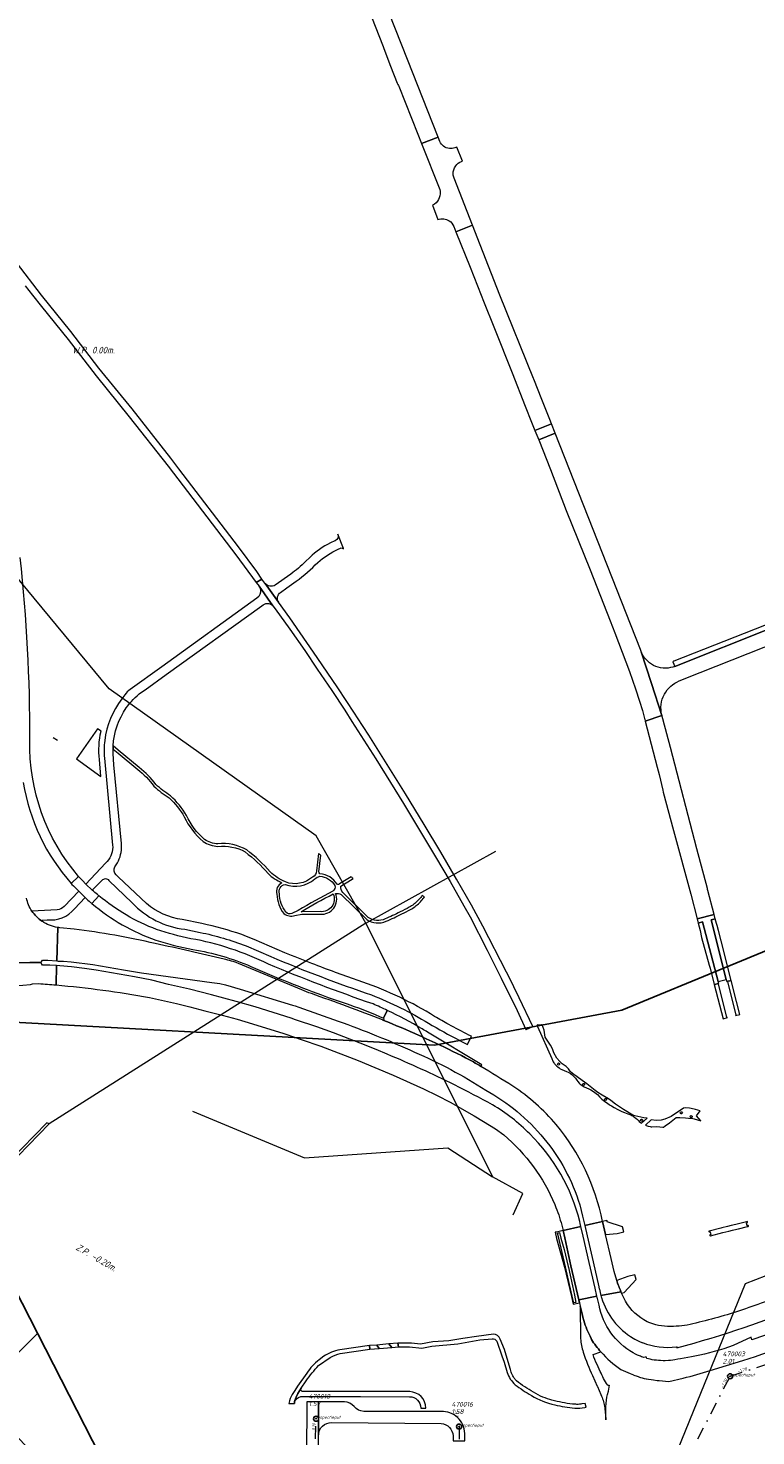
# Model space of a CAD drawing. Extents: x 148869 to 161638, y 453607 to 469810.
# Tile 558 of 656: x 154214 to 154502, y 464049 to 464605. Entities that reach past the tile are written whole.
import ezdxf
from ezdxf.lldxf.tags import DXFTag

# ---------------------------------------------------------------- set-up
doc = ezdxf.new("R2010")
doc.units = 0
doc.header["$PDMODE"] = 32
doc.header["$PDSIZE"] = 2
doc.linetypes.add('RI-VWA', pattern=[11, 5, -3, 0, -3])
doc.layers.get('0').update_dxf_attribs({"linetype": 'CONTINUOUS'})
doc.layers.get('DEFPOINTS').update_dxf_attribs({"linetype": 'CONTINUOUS'})
for name, color, linetype in [('2023', 90, 'CONTINUOUS'), ('2023 hatch', 90, 'CONTINUOUS'), ('2024', 160, 'CONTINUOUS')]:
    doc.layers.add(name, color=color, linetype=linetype)
for name, color, linetype, lineweight in [('B-OI-RI-DRUKLEIDING-G-niet meenemen', 190, 'RI-PERS', 18), ('B-OI-RI-PERSLEIDING-G-niet meenemen', 190, 'RI-PERS', 18), ('B-OI-RI-T35', 3, 'CONTINUOUS', 35), ('B-OI-RI-VWA-BOB-T18', 34, 'CONTINUOUS', 18), ('B-OI-RI-VWA_PUTDEKSELHOOGTE-T25', 34, 'CONTINUOUS', 25), ('B-OI-RI-VWA_PUTNUMMER-T25', 34, 'CONTINUOUS', 25), ('B-OI-RI-VWA_RIOOLPUT-S', 34, 'CONTINUOUS', 25), ('B-OI-RI-VWA_TRANSPORTLEIDING-G', 34, 'RI-VWA', 18), ('B-RO-VH-VERHARDING_ASFALT-GV', 251, 'CONTINUOUS', 18), ('B-RO-VH-VERHARDING_FUNDERING_ZAND-GV', 251, 'CONTINUOUS', 18), ('B-RO-VH-VERHARDING_GESLOTEN-GV', 251, 'CONTINUOUS', 18), ('B-RO-VH-VERHARDING_GRASBETONSTEEN-GV', 251, 'CONTINUOUS', 18), ('B-RO-VH-VERHARDING_OPEN-GV', 251, 'CONTINUOUS', 18), ('B-RO-VH-VERHARDING_SIERBESTRATING-GV', 251, 'CONTINUOUS', 18)]:
    doc.layers.add(name, color=color, linetype=linetype, lineweight=lineweight)
doc.styles.add('NLCS-ISO-M500-T18_CURSIEF', font='NLCS-ISO.ttf', dxfattribs={"oblique": 15, "height": 0.9})
doc.styles.add('NLCS-ISO-M750-T25_CURSIEF', font='NLCS-ISO.ttf', dxfattribs={"oblique": 15, "height": 1.875})
doc.styles.add('NLCS-ISO-M750-T35_CURSIEF', font='NLCS-ISO.ttf', dxfattribs={"oblique": 15, "height": 2.625})
tags = doc.linetypes.add('RI-PERS', pattern='A,7,-2,["P",Standard,S=1.8,R=0,X=-0.5,Y=-0.9],-2,7,-2,[102,NLCS.SHX,S=1,R=180,X=0,Y=0],-2', length=22).pattern_tags.tags
tags[6] = DXFTag(74, 10)

# ---------------------------------------------------------------- blocks, each defined once
blk = doc.blocks.new('ACMAP_ANN_TEMPLATE_vwa-nap-l')
at = {"color": 0, "linetype": 'ByBlock', "style": 'NLCS-ISO-M500-T18_CURSIEF', "oblique": 15}
blk.add_attdef('vwa-nap-l', (3.3, 0.2), '', height=1.2, dxfattribs=at)
blk = doc.blocks.new('ACMAP_ANN_TEMPLATE_vwa-nap-r')
at = {"color": 0, "linetype": 'ByBlock', "style": 'NLCS-ISO-M500-T18_CURSIEF', "oblique": 15}
blk.add_attdef('vwa-nap-r', (-5.6, 0.2), '', height=1.2, dxfattribs=at)
blk = doc.blocks.new('ACMAP_ANN_TEMPLATE_type knoop')
at = {"layer": 'DEFPOINTS', "style": 'NLCS-ISO-M500-T18_CURSIEF', "oblique": 15}
blk.add_attdef('type_knoop', (0, 0), '', height=1.2, dxfattribs=at)
blk = doc.blocks.new('ACMAP_ANN_TEMPLATE_vwa-puth')
at = {"color": 0, "linetype": 'ByBlock', "style": 'NLCS-ISO-M750-T25_CURSIEF', "oblique": 15}
blk.add_attdef('vwa-puth', (-3, 5), '', height=1.88, dxfattribs=at)
blk = doc.blocks.new('ACMAP_ANN_TEMPLATE_vwa-putnr')
at = {"color": 0, "linetype": 'ByBlock', "style": 'NLCS-ISO-M750-T25_CURSIEF', "oblique": 15}
blk.add_attdef('vaw-putnr', (-3, 7.9), '', height=1.88, dxfattribs=at)

msp = doc.modelspace()

# ---------------------------------------------------------------- hatches: boundary and pattern name
at = {"layer": '2023 hatch'}
h = msp.add_hatch(dxfattribs=at)
h.set_pattern_fill('L45L135', color=256, scale=49.98)
h.set_pattern_definition([(45, (0, 0), (-35.341197, 35.341197), []), (135, (0, 0), (-35.341197, -35.341197), [])])
h.paths.add_polyline_path([(155033.65, 463387.49), (154736.21, 463174.82), (154703.82, 463157.03), (154669.13, 463116.73), (154497.36, 463128.81), (154485.96, 463103.35), (154403, 462810.28), (154029.41, 462913.19), (153921.91, 462926.36), (153533.06, 462959.92), (153521.58, 463046.87), (153065.73, 463131.59), (152840.09, 463157.69), (152602.55, 463321.62), (152457.44, 463373.38), (152283.77, 463566.95), (152230.15, 463641.33), (152156.25, 463699.58), (152012.16, 463887.19), (152009.38, 463939.89), (151991.35, 464191.03), (152103.19, 464343.83), (152153.39, 464455.21), (152151.03, 464561.94), (152249.45, 464811.76), (152130.92, 465032.5), (152332.42, 465169.93), (152738.18, 465252.75), (152947.54, 465152.17), (153150.32, 465023.39), (153302.02, 464886.05), (153728.6, 464650.43), (153874.6, 464567.83), (153954.88, 464501.43), (153988.94, 464472.57), (154027.82, 464422.75), (154193.47, 464138.07), (154280.01, 463968.67), (154339.28, 463993.19), (154494.94, 463873.13), (154622.49, 463821.49), (154755.92, 463721.99), (154868.72, 463597.28)])

# ---------------------------------------------------------------- linework, layer by layer
at = {"layer": '2023', "flags": 128}
msp.add_lwpolyline([(153302.02, 464886.05), (153728.6, 464650.43), (153874.6, 464567.83), (153954.88, 464501.43), (153988.94, 464472.57), (154027.82, 464422.75), (154193.47, 464138.07), (154280.01, 463968.67), (154339.28, 463993.19), (154494.94, 463873.13), (154622.49, 463821.49), (154755.92, 463721.99), (154868.72, 463597.28), (155033.65, 463387.49), (154736.21, 463174.82), (154703.82, 463157.03), (154669.13, 463116.73), (154497.36, 463128.81), (154485.96, 463103.35), (154403, 462810.28), (154029.41, 462913.19), (153921.91, 462926.36), (153533.06, 462959.92)], dxfattribs=at)
at = {"layer": '2024', "color": 251, "flags": 128}
msp.add_lwpolyline([(154880.09, 463583.71), (154802.93, 463607.77), (154783.42, 463618.82), (154703.5, 463642.43), (154548.43, 463659.29), (154421.26, 463667.51), (154303, 463715.64), (154234.64, 463746.72), (154185.43, 463847.93), (154172.54, 464214.74), (154374.96, 464203.67), (154448.97, 464217.42), (154534.52, 464252.78), (154794.92, 464365.88), (155095.72, 464481.69), (155225.77, 464522.99), (155743.43, 464406.43), (155261.03, 464027.91), (155117.92, 463879.58), (155092.5, 463701.09), (154997.18, 463606.5)], close=True, dxfattribs=at)
at = {"layer": 'B-OI-RI-DRUKLEIDING-G-niet meenemen'}
for p, q in [((154246.42, 464344.38), (154175.21, 464430.5)), ((154328.2, 464286.31), (154246.42, 464344.38)), ((154347.88, 464251.81), (154328.2, 464286.31)), ((154347.88, 464251.81), (154397.95, 464151.59)), ((154279.34, 464177.5), (154323.65, 464159.09)), ((154323.65, 464159.09), (154380.22, 464163.01)), ((154380.22, 464163.01), (154397.95, 464151.59)), ((154409.83, 464145.06), (154397.95, 464151.59)), ((154406.13, 464136.63), (154409.83, 464145.06))]:
    msp.add_line(p, q, dxfattribs=at)
at = {"layer": 'B-OI-RI-PERSLEIDING-G-niet meenemen'}
for p, q in [((154226.06, 464323.96), (154224.35, 464324.99)), ((154347.88, 464251.81), (154399.18, 464280.27)), ((154347.88, 464251.81), (154222.75, 464172.56)), ((154497.9, 464109.4), (154818.2, 464236.1)), ((154221.86, 464172.95), (154178.93, 464129.03)), ((154222.75, 464172.56), (154179.63, 464128.16)), ((154222.75, 464172.56), (154221.86, 464172.95)), ((154459.7, 464015.9), (154497.9, 464109.4))]:
    msp.add_line(p, q, dxfattribs=at)
at = {"layer": 'B-OI-RI-VWA_RIOOLPUT-S'}
for p in [(154491.78, 464072.81), (154328.21, 464056), (154384.7, 464052.91)]:
    msp.add_point(p, dxfattribs=at)
at = {"layer": 'B-OI-RI-VWA_TRANSPORTLEIDING-G', "color": 251}
for p, q in [((154491.78, 464072.81), (154562.94, 464096.03)), ((154458.64, 464008.59), (154491.78, 464072.81)), ((154326.52, 463992.64), (154328.21, 464056)), ((154384.7, 464052.91), (154384.5, 464018.86))]:
    msp.add_line(p, q, dxfattribs=at)
at = {"layer": 'B-RO-VH-VERHARDING_ASFALT-GV', "flags": 128}
for points in [[(154320.97, 464722.01), (154307.75, 464716.74), (154315.69, 464696.8), (154316.58, 464694.56), (154319.31, 464687.66), (154319.49, 464687.2), (154323.56, 464676.9), (154323.93, 464675.97), (154327.98, 464665.72), (154328.18, 464665.22), (154332.9, 464653.29), (154332.99, 464653.01), (154337.97, 464640.2), (154348.7, 464613.59), (154354.73, 464598.15), (154354.95, 464597.46), (154354.97, 464597.38), (154357.64, 464590.45), (154360.19, 464583.72), (154360.23, 464583.67)], [(154360.84, 464582.57), (154368.42, 464563.63), (154369.91, 464559.83), (154376.43, 464562.32), (154364.32, 464593.02), (154344.52, 464643.17), (154342.55, 464648.16), (154328.9, 464682.67), (154326.92, 464687.7), (154326.18, 464689.56), (154317.02, 464712.75)], [(154377.06, 464560.73), (154376.43, 464562.32), (154369.91, 464559.83), (154377.06, 464541.71), (154377.09, 464541.62)], [(154385.6, 464552.78), (154386.03, 464552.95), (154383.77, 464558.46), (154383.02, 464558.16)], [(154383.43, 464525.04), (154390.05, 464527.57), (154382.73, 464546.15)], [(154374.26, 464535.47), (154376.29, 464529.84)], [(154382.58, 464527.14), (154383.43, 464525.04)], [(154213.32, 464503.66), (154216.2, 464500), (154219.78, 464495.45), (154230.24, 464482.44), (154241.37, 464468.05), (154254.43, 464451.85), (154269.76, 464432.4), (154271.86, 464429.65), (154296.46, 464397.4), (154304.57, 464386.42), (154306.76, 464387.77), (154304.78, 464390.76), (154297.54, 464400.53), (154274.04, 464431.33), (154270.84, 464435.52), (154255.52, 464454.98), (154242.45, 464471.17), (154231.32, 464485.56), (154219.74, 464500), (154219.7, 464500), (154199.81, 464525.81)], [(154456.36, 464359.94), (154422.69, 464445.41), (154416.16, 464442.74), (154420.84, 464431.02), (154427.05, 464414.93), (154436.42, 464391.46), (154444.36, 464371.25), (154446.21, 464366.54), (154452.06, 464351.21), (154454.39, 464344.38), (154456.02, 464339.59), (154457.09, 464335.82), (154457.96, 464332.7), (154458.03, 464332.44), (154458.25, 464331.63), (154464.8, 464333.91)], [(154339.02, 464399.71), (154339.06, 464399.81), (154336.82, 464405.5)], [(154335.74, 464402.93), (154335.68, 464402.91), (154333.89, 464402.05)], [(154336.89, 464399.65), (154337.85, 464400.05)], [(154471.67, 464347.53), (154472.05, 464347.66), (154473.56, 464348.31), (154511.47, 464363.33), (154511.48, 464363.34), (154515.65, 464364.97), (154561.93, 464383.29), (154561.95, 464383.29), (154563.67, 464383.97), (154580.42, 464390.54), (154583.08, 464391.59), (154594.33, 464396.06), (154592.24, 464401.73), (154564.3, 464390.69), (154561.39, 464389.54), (154559.73, 464388.88), (154512.91, 464370.39), (154512.89, 464370.34), (154508.34, 464368.5), (154508.3, 464368.52), (154469.86, 464353.28), (154469.17, 464353.03)], [(154325.79, 464396.32), (154324.05, 464394.67)], [(154307.91, 464386.2), (154306.76, 464387.77), (154304.57, 464386.42)], [(154318.21, 464389.78), (154312.11, 464385.41)], [(154304.57, 464386.42), (154305.69, 464384.94), (154311.16, 464377.21), (154312.12, 464375.96), (154317.88, 464367.94), (154323.73, 464359.57), (154328.65, 464352.21), (154334.41, 464343.79), (154339.57, 464335.93), (154342.4, 464331.49), (154351.76, 464316.8), (154357.55, 464307.44), (154362.81, 464299.08), (154375.43, 464278.08), (154381.18, 464268.32), (154386.62, 464258.71), (154389.02, 464254.3), (154395.85, 464241.21), (154400.82, 464231.2), (154401.39, 464230.06), (154407.59, 464217.38), (154411.13, 464209.82), (154411.15, 464209.78), (154413.77, 464211.03), (154408.39, 464222.36), (154404.17, 464230.98), (154403.39, 464232.52), (154394.08, 464250.62), (154389.57, 464258.98), (154383.68, 464269.24), (154377.5, 464279.85), (154370.87, 464290.87), (154363.55, 464302.91), (154349, 464326.14), (154344.62, 464332.93), (154343.45, 464334.75), (154336.76, 464344.82), (154328.7, 464356.79), (154317.83, 464372.52), (154313.42, 464378.64), (154313.41, 464378.65), (154308.04, 464386.03)], [(154305.69, 464384.94), (154305.77, 464384.81)], [(154311.16, 464377.21), (154305.69, 464384.94)], [(154308.04, 464386.03), (154313.41, 464378.65)], [(154314.19, 464382.53), (154316.69, 464384.3), (154320.39, 464386.93)], [(154304.79, 464380.18), (154267.3, 464353.17), (154254.78, 464344.16)], [(154259.19, 464343.06), (154260.65, 464344.06), (154269.04, 464350.08), (154306.81, 464377.23)], [(154464.8, 464333.91), (154460.71, 464346.53), (154456.64, 464359.09), (154456.64, 464359.1)], [(154456.64, 464359.09), (154460.71, 464346.53), (154464.8, 464333.91)], [(154252.65, 464342.08), (154251.43, 464340.45)], [(154482.8, 464265.48), (154478.65, 464281.21), (154478.66, 464281.22), (154468.16, 464321.28), (154465.29, 464332.09), (154465.29, 464332.09), (154465.28, 464332.1), (154464.8, 464333.91), (154458.25, 464331.63), (154462.98, 464313.45)], [(154244.58, 464317.04), (154247.83, 464282.58), (154247.88, 464281.85)], [(154251.42, 464281.56), (154251.31, 464283.32), (154248.36, 464314.36), (154248.04, 464318.91)], [(154462.98, 464313.45), (154463.72, 464310.62), (154465.16, 464304.33), (154465.36, 464303.56), (154469.43, 464288.48), (154476.23, 464263.29), (154478.71, 464253.51), (154485.49, 464255.23), (154483.01, 464264.74)], [(154245.1, 464275.48), (154237.22, 464267.29), (154239.8, 464264.87), (154243.71, 464268.82)], [(154248.77, 464274.11), (154249.26, 464274.83)], [(154261.22, 464259.56), (154250.14, 464270.02), (154249.27, 464270.86)], [(154231.53, 464267.44), (154234.43, 464270.26)], [(154239.8, 464264.87), (154237.22, 464267.29), (154235.9, 464268.7), (154235.31, 464269.32), (154234.73, 464269.91), (154234.43, 464270.26), (154231.53, 464267.44), (154231.77, 464267.16), (154232.34, 464266.59)], [(154232.34, 464266.59), (154233.02, 464265.9), (154234.49, 464264.46), (154236.95, 464261.95)], [(154246.35, 464268.74), (154255.61, 464259.9)], [(154232.79, 464257.49), (154236.95, 464261.95), (154234.49, 464264.46), (154228.7, 464258.46)], [(154239.61, 464259.61), (154242.36, 464262.66), (154241.83, 464263.11)], [(154242.36, 464262.66), (154239.61, 464259.61)], [(154225.9, 464257.15), (154215.94, 464256.6)], [(154203.99, 464236.2), (154215.1, 464236.25), (154219.65, 464236.27), (154219.66, 464236.35), (154219.68, 464236.43), (154219.7, 464236.5), (154219.73, 464236.58), (154219.76, 464236.65), (154219.8, 464236.72), (154219.85, 464236.79), (154220.14, 464237.15), (154220.61, 464237.16), (154222.27, 464237.15), (154225.77, 464236.91), (154226.15, 464250.15)], [(154220.24, 464253.07), (154222.03, 464253.18)], [(154226.15, 464250.15), (154225.77, 464236.91), (154226.3, 464236.87), (154228.5, 464236.78), (154231.43, 464236.51), (154240.02, 464235.43), (154252.1, 464233.37), (154259.22, 464232.21), (154287.09, 464228.43), (154290.19, 464227.97), (154292.4, 464227.45), (154298.22, 464225.76), (154318.94, 464219.46), (154319.9, 464219.14), (154321.41, 464218.64), (154336.96, 464213.15)], [(154232.6, 464249.44), (154227.05, 464250.04)], [(154285.22, 464251.23), (154283.05, 464251.68), (154275.37, 464253.27)], [(154276.35, 464249.39), (154282.41, 464248.17)], [(154300.54, 464242.82), (154310.31, 464238.62)], [(154315.93, 464240.15), (154303.76, 464245.37), (154300.74, 464246.59)], [(154220.15, 464235.29), (154219.86, 464235.62), (154219.81, 464235.7), (154219.76, 464235.77), (154219.73, 464235.85), (154219.7, 464235.93), (154219.67, 464236.01), (154219.66, 464236.09), (154219.65, 464236.18), (154219.65, 464236.27), (154215.1, 464236.25), (154203.99, 464236.2)], [(154225.5, 464227.41), (154225.72, 464235.07), (154223.05, 464235.22), (154220.61, 464235.27), (154220.15, 464235.29)], [(154356.33, 464200.05), (154351.96, 464201.9), (154345.61, 464204.39), (154335.12, 464208.43), (154328.57, 464210.8), (154320.09, 464213.69), (154318.33, 464214.26), (154311.27, 464216.53), (154304.14, 464218.75), (154296.59, 464220.92), (154286.88, 464223.51), (154278.25, 464225.72), (154269.91, 464227.65), (154263.32, 464229.25), (154256.47, 464230.59), (154247.4, 464232.26), (154241.29, 464233.26), (154236.69, 464233.95), (154231.6, 464234.56), (154226.99, 464234.99), (154225.72, 464235.07), (154225.5, 464227.41)], [(154322.55, 464225.44), (154297.61, 464235.86)], [(154346.71, 464228.57), (154340.81, 464230.61), (154335.91, 464232.38)], [(154206.3, 464226.79), (154215.4, 464227.64)], [(154216.15, 464227.8), (154218.64, 464227.95)], [(154262.36, 464222.48), (154273.14, 464220.04), (154278.34, 464218.81), (154284.32, 464217.24), (154291.14, 464215.52), (154297.05, 464213.88), (154303.14, 464212.09), (154315.45, 464208.2), (154316.28, 464207.92), (154322.29, 464205.91), (154330.1, 464203.19), (154344.87, 464197.56), (154351.39, 464194.86), (154358.73, 464191.71), (154370.64, 464186.39), (154376.07, 464183.78), (154381.19, 464181.14), (154390.7, 464175.65), (154394.37, 464173.47), (154399.05, 464170.51), (154402.35, 464168.14)], [(154356.31, 464217.38), (154354.82, 464214.23)], [(154354.82, 464214.23), (154356.31, 464217.38)], [(154354.64, 464213.54), (154354.58, 464213.55), (154354.51, 464213.57)], [(154368.99, 464207.4), (154368.97, 464207.41)], [(154368.97, 464207.41), (154368.99, 464207.4)], [(154393.35, 464195.25), (154393.64, 464195.91), (154372.23, 464208.79)], [(154388.03, 464203.91), (154389.57, 464207.14), (154388.61, 464207.61)], [(154422.49, 464140.7), (154422.95, 464139.54)], [(154432.34, 464140.52), (154433.46, 464136.08), (154434.06, 464133.48), (154434.31, 464132.38), (154437.84, 464133.17), (154441.36, 464133.97)], [(154425.51, 464131.45), (154425.75, 464130.43), (154432.83, 464132.04), (154432.57, 464133.17), (154432.38, 464133.95)], [(154446.95, 464110.66), (154445.95, 464114.13), (154444.75, 464119.34), (154442.55, 464128.86), (154441.36, 464133.97), (154437.84, 464133.17), (154434.31, 464132.38)], [(154434.31, 464132.38), (154435.26, 464128.24), (154437.61, 464118.01), (154439.88, 464108.17), (154440.1, 464107.2), (154440.11, 464107.15)], [(154470.75, 464084.03), (154474.09, 464084.9), (154477.5, 464085.87), (154480.89, 464086.87), (154484.28, 464087.9), (154487.67, 464088.95), (154491.04, 464090.02), (154494.41, 464091.12), (154496.93, 464091.96), (154500.29, 464093.1), (154503.63, 464094.27), (154506.97, 464095.46), (154510.29, 464096.68), (154513.61, 464097.92), (154516.92, 464099.18), (154520.23, 464100.46), (154523.51, 464101.77), (154523.86, 464100.95), (154538.44, 464108.07), (154550.55, 464113.62), (154554.83, 464115.58)], [(154572.86, 464118.47), (154560.75, 464112.23), (154560.71, 464112.22), (154560.71, 464112.22), (154556.74, 464110.27), (154551.96, 464107.99), (154547.15, 464105.76), (154542.31, 464103.58), (154537.46, 464101.45), (154532.57, 464099.38), (154527.67, 464097.36), (154523.56, 464095.72), (154518.62, 464093.8), (154515.31, 464092.56), (154511.99, 464091.33), (154508.67, 464090.13), (154505.34, 464088.96), (154500.32, 464087.24), (154500.02, 464088.19), (154493.01, 464084.91)], [(154448.65, 464106.21), (154448.9, 464105.66), (154449.95, 464105.92), (154454.65, 464111.04), (154454.17, 464112.93), (154451.42, 464112.23), (154446.95, 464110.66)], [(154440.01, 464100.86), (154439.34, 464103.54), (154439.3, 464103.74), (154439.15, 464104.39), (154432.04, 464103.03), (154432.32, 464101.82), (154432.56, 464100.48), (154433.31, 464097.51), (154433.61, 464096.15), (154433.96, 464094.8), (154434.23, 464093.92), (154434.52, 464093.04), (154434.84, 464092.17), (154435.18, 464091.31), (154435.64, 464090.24), (154436.04, 464089.41), (154436.46, 464088.58), (154436.9, 464087.77), (154436.99, 464087.32)], [(154440.72, 464104.69), (154448.65, 464106.21)], [(154448.9, 464105.66), (154448.65, 464106.21), (154440.72, 464104.69), (154440.88, 464104.15), (154440.96, 464103.91)], [(154436.99, 464087.32), (154436.9, 464087.77), (154436.46, 464088.58), (154436.04, 464089.41), (154435.64, 464090.24), (154435.18, 464091.31), (154434.84, 464092.17), (154434.52, 464093.04), (154434.23, 464093.92), (154433.96, 464094.8), (154433.61, 464096.15), (154433.31, 464097.51), (154432.56, 464100.48), (154432.67, 464087.67)], [(154398.29, 464089.48), (154391.64, 464088.48), (154386.22, 464087.67), (154380.69, 464086.76), (154374.38, 464086.43), (154369.42, 464085.46), (154365.9, 464085.89), (154360.55, 464085.92), (154360.73, 464084.44)], [(154360.73, 464084.44), (154365.12, 464084.45), (154369.99, 464083.95), (154373.92, 464084.69), (154384.26, 464085.63), (154392.93, 464087.23), (154397.71, 464087.56)], [(154404.82, 464075.91), (154402.65, 464083.4), (154400.91, 464087.5)], [(154453.46, 464087.81), (154453.48, 464087.79), (154454.15, 464087.46), (154454.88, 464087.09), (154456.02, 464086.55), (154456.94, 464086.16), (154457.19, 464086.05), (154457.19, 464086.08)], [(154337.78, 464081.74), (154349.46, 464083.46), (154349.37, 464084.9), (154337.6, 464083.23)], [(154399.56, 464086.7), (154401.62, 464080.82), (154402.46, 464078.41), (154403.64, 464074.35)], [(154437.61, 464081.44), (154440.72, 464082.46)], [(154457.32, 464080.29), (154456.76, 464080.54), (154456.3, 464080.71), (154455.17, 464081.19), (154454.42, 464081.54), (154453.43, 464082.05)], [(154329.23, 464077), (154333.84, 464080.22)], [(154331.24, 464080.73), (154329.41, 464079.32)], [(154440.46, 464074.66), (154439.21, 464077.39)], [(154477.86, 464080.7), (154476.56, 464080.44), (154472.15, 464079.73), (154471.13, 464079.5), (154469.9, 464079.28), (154469.07, 464079.16), (154468.24, 464079.07), (154467.41, 464079.01), (154466.16, 464078.95), (154465.32, 464078.95), (154464.28, 464078.98), (154463.45, 464079.03), (154462.62, 464079.11), (154461.79, 464079.21), (154460.96, 464079.34), (154460.14, 464079.5), (154458.92, 464079.77), (154458.67, 464080.41), (154458.6, 464080.38), (154458.15, 464080.34)], [(154483.87, 464075.04), (154496.76, 464079.07)], [(154324.56, 464074.08), (154320.92, 464068.86), (154319.88, 464067.23), (154319.34, 464066.39)], [(154320.29, 464064.52), (154321.04, 464065.97), (154322.3, 464068.11), (154324.29, 464071.06)], [(154437.43, 464073.05), (154439.29, 464068.92), (154439.37, 464068.72), (154440.76, 464065.55)], [(154448.58, 464075.48), (154449.53, 464075.09), (154450.42, 464074.66), (154452.23, 464073.86), (154453.62, 464073.32), (154453.77, 464073.27), (154455.02, 464072.84), (154455.6, 464072.66), (154455.59, 464072.62)], [(154458.58, 464071.77), (154458.72, 464071.85), (154459.58, 464071.68), (154460.55, 464071.51), (154461.53, 464071.36), (154463.01, 464071.19), (154463.74, 464071.12), (154467.52, 464070.73), (154473.26, 464072.08)], [(154322.3, 464068.11), (154321.04, 464065.97), (154320.29, 464064.52)], [(154365.19, 464066.72), (154345.74, 464066.74), (154345.13, 464066.74), (154344.02, 464066.74), (154322.78, 464066.76)], [(154322.8, 464064.77), (154345.13, 464064.75), (154345.72, 464064.75), (154365.08, 464064.74)], [(154442.67, 464055.56), (154442.7, 464060.77), (154442.9, 464063.41), (154443.11, 464064.51), (154443.35, 464065.59), (154443.68, 464066.88), (154444.17, 464069.28)], [(154317.43, 464062.07), (154319.63, 464062.03)], [(154339.43, 464062.7), (154329.21, 464062.73), (154329.17, 464049.6)], [(154369.6, 464060.24), (154371.6, 464060.26)], [(154434.34, 464060.49), (154434.84, 464060.61), (154434.46, 464062.04), (154433.23, 464061.85)], [(154334.43, 464054.48), (154377.66, 464054.18)], [(154378.51, 464058.86), (154369.42, 464058.88), (154347.04, 464058.94)], [(154382.31, 464049.26), (154382.3, 464047.34), (154387, 464047.32), (154386.96, 464049.36)]]:
    msp.add_lwpolyline(points, dxfattribs=at)
at = {"layer": 'B-RO-VH-VERHARDING_ASFALT-GV'}
for points in [[(154360.23, 464583.67, -0.04568), (154360.84, 464582.57)], [(154380.87, 464557.92, -0.265192), (154377.06, 464560.73)], [(154383.02, 464558.16, -0.114701), (154380.87, 464557.92)], [(154382.38, 464547.74, -0.174076), (154383.36, 464551.05)], [(154383.36, 464551.05, -0.140634), (154385.6, 464552.78)], [(154382.73, 464546.15, -0.08066), (154382.38, 464547.74)], [(154377.21, 464540.87, -0.307878), (154374.26, 464535.47)], [(154377.09, 464541.62, -0.056448), (154377.21, 464540.87)], [(154376.29, 464529.84, -0.250693), (154380.83, 464529.3)], [(154380.83, 464529.3, -0.150914), (154382.58, 464527.14)], [(154336.82, 464405.5, -0.400237), (154335.74, 464402.93)], [(154333.89, 464402.05, 0.084413), (154325.79, 464396.32)], [(154328.92, 464394.36, -0.064425), (154336.89, 464399.65)], [(154337.85, 464400.05, -0.243494), (154339.02, 464399.71)], [(154215.16, 464324.14, 0.027818), (154211.38, 464396.26)], [(154324.05, 464394.67, -0.044962), (154318.21, 464389.78)], [(154320.39, 464386.93, 0.037602), (154328.92, 464394.36)], [(154306.25, 464383.64, -0.307273), (154304.79, 464380.18)], [(154305.77, 464384.81, -0.096111), (154306.25, 464383.64)], [(154308.04, 464386.03, -0.019698), (154307.91, 464386.2)], [(154312.11, 464385.41, -0.369689), (154308.04, 464386.03)], [(154313.41, 464378.65, -0.396166), (154314.19, 464382.53)], [(154306.81, 464377.23, -0.418946), (154311.16, 464377.21)], [(154456.64, 464359.1, -0.02354), (154456.36, 464359.94)], [(154461.48, 464353.68, -0.185168), (154456.64, 464359.09)], [(154469.17, 464353.03, -0.198128), (154461.48, 464353.68)], [(154254.78, 464344.16, 0.062424), (154252.65, 464342.08)], [(154253.24, 464336.85, -0.075395), (154259.19, 464343.06)], [(154465.83, 464342.28, -0.173982), (154471.67, 464347.53)], [(154251.43, 464340.45, 0.135017), (154244.71, 464324)], [(154464.8, 464333.91, -0.188034), (154465.83, 464342.28)], [(154248.04, 464321.89, -0.140716), (154253.24, 464336.85)], [(154234.43, 464270.26, -0.185908), (154215.16, 464324.14)], [(154244.71, 464324, 0.054127), (154244.58, 464317.04)], [(154248, 464320.63, -0.011081), (154248.04, 464321.89)], [(154248.04, 464318.91, -0.01511), (154248, 464320.63)], [(154212.52, 464307.4, 0.140626), (154231.53, 464267.44)], [(154247.88, 464281.85, -0.202546), (154245.1, 464275.48)], [(154249.26, 464274.83, 0.12982), (154251.42, 464281.56)], [(154249.27, 464270.86, -0.345269), (154248.77, 464274.11)], [(154243.71, 464268.82, -0.484461), (154246.35, 464268.74)], [(154483.01, 464264.74, -0.048921), (154482.8, 464265.48)], [(154215.94, 464256.6, -0.085754), (154213.84, 464261.7)], [(154236.95, 464261.95, 0.008991), (154239.13, 464260.02)], [(154239.13, 464260.02, 0.003253), (154239.61, 464259.61)], [(154239.61, 464259.61, 0.09027), (154264.98, 464245.11)], [(154241.83, 464263.11, -0.008704), (154239.8, 464264.87)], [(154265.24, 464249.31, -0.081502), (154242.36, 464262.66)], [(154255.61, 464259.9, 0.177851), (154276.35, 464249.39)], [(154275.37, 464253.27, -0.144115), (154261.22, 464259.56)], [(154215.94, 464256.6, 0.090007), (154219.99, 464252.59)], [(154219.99, 464252.59, -0.090007), (154215.94, 464256.6)], [(154222.03, 464253.18, 0.254644), (154232.79, 464257.49)], [(154228.7, 464258.46, -0.19007), (154225.9, 464257.15)], [(154219.99, 464252.59, -0.645678), (154220.24, 464253.07)], [(154226.15, 464250.15, -0.110936), (154219.99, 464252.59)], [(154227.05, 464250.04, -0.014649), (154226.15, 464250.15)], [(154264.62, 464243.76, 0.027351), (154232.6, 464249.44)], [(154278.79, 464245.7, -0.032618), (154265.24, 464249.31)], [(154300.74, 464246.59, 0.033253), (154285.22, 464251.23)], [(154291.9, 464237.61, 0.007435), (154264.62, 464243.76)], [(154264.98, 464245.11, 0.035086), (154279.56, 464241.43)], [(154309.38, 464235.61, 0.071344), (154278.79, 464245.7)], [(154282.41, 464248.17, -0.044431), (154300.54, 464242.82)], [(154279.56, 464241.43, -0.060033), (154302.45, 464234.76)], [(154297.61, 464235.86, 0.044324), (154291.9, 464237.61)], [(154310.31, 464238.62, 0.017705), (154350.14, 464223.46)], [(154326.54, 464235.9, -0.008751), (154315.93, 464240.15)], [(154302.45, 464234.76, 0.017737), (154332.28, 464222.77)], [(154350.73, 464219.9, -0.015648), (154309.38, 464235.61)], [(154335.91, 464232.38, -0.007241), (154326.54, 464235.9)], [(154215.4, 464227.64, -0.122271), (154216.15, 464227.8)], [(154218.64, 464227.95, -0.00421), (154225.5, 464227.41)], [(154225.5, 464227.41, -0.023502), (154262.36, 464222.48)], [(154375.04, 464215.01, 0.052794), (154346.71, 464228.57)], [(154326.35, 464223.97, -0.021775), (154322.55, 464225.44)], [(154354.51, 464213.57, 0.010611), (154326.35, 464223.97)], [(154332.28, 464222.77, 0.005788), (154341.61, 464219.5)], [(154350.14, 464223.46, -0.041557), (154372.6, 464212.35)], [(154341.61, 464219.5, -0.027643), (154354.82, 464214.23)], [(154356.31, 464217.38, 0.00913), (154350.73, 464219.9)], [(154370.14, 464210.05, 0.022928), (154356.31, 464217.38)], [(154380.63, 464211.77, -0.003318), (154375.04, 464215.01)], [(154336.96, 464213.15, -0.021023), (154367.07, 464200.91)], [(154354.82, 464214.23, -0.778332), (154354.64, 464213.54)], [(154368.97, 464207.41, 0.010034), (154354.64, 464213.54)], [(154354.64, 464213.54, -0.010034), (154368.97, 464207.41)], [(154372.23, 464208.79, 0.002952), (154370.14, 464210.05)], [(154372.6, 464212.35, 0.015807), (154384.79, 464205.54)], [(154388.61, 464207.61, -0.011776), (154380.63, 464211.77)], [(154373.78, 464205.19, 0.003388), (154368.99, 464207.4)], [(154368.99, 464207.4, -0.003388), (154373.78, 464205.19)], [(154387.3, 464198.63, 0.014073), (154373.78, 464205.19)], [(154373.78, 464205.19, -0.014073), (154387.3, 464198.63)], [(154384.79, 464205.54, 0.003952), (154388.03, 464203.91)], [(154382.92, 464187.9, 0.015656), (154356.33, 464200.05)], [(154367.07, 464200.91, -0.039913), (154395.25, 464185.87)], [(154393.35, 464195.25, 0.017871), (154387.3, 464198.63)], [(154387.3, 464198.63, -0.017871), (154393.35, 464195.25)], [(154405.95, 464187.45, -0.001458), (154393.35, 464195.25)], [(154397.89, 464180.04, 0.01048), (154382.92, 464187.9)], [(154423.07, 464172.23, 0.069753), (154405.95, 464187.45)], [(154395.25, 464185.87, -0.091611), (154418.2, 464166.81)], [(154412.62, 464168.59, 0.064824), (154397.89, 464180.04)], [(154441.36, 464133.97, 0.125502), (154423.07, 464172.23)], [(154402.35, 464168.14, -0.117809), (154422.49, 464140.7)], [(154432.38, 464133.95, 0.13709), (154412.62, 464168.59)], [(154418.2, 464166.81, -0.100392), (154432.34, 464140.52)], [(154422.95, 464139.54, -0.034201), (154425.51, 464131.45)], [(154448.65, 464106.21, -0.025645), (154446.95, 464110.66)], [(154446.95, 464110.66, 0.025645), (154448.65, 464106.21)], [(154440.11, 464107.15, 0.019682), (154440.72, 464104.69)], [(154440.96, 464103.91, 0.186286), (154453.46, 464087.81)], [(154450.49, 464102.42, -0.020097), (154448.9, 464105.66)], [(154516.11, 464106.13, -0.009269), (154496.67, 464099.07)], [(154453.43, 464082.05, -0.216683), (154440.01, 464100.86)], [(154459.01, 464094.36, -0.148803), (154450.49, 464102.42)], [(154496.67, 464099.07, -0.0239), (154477, 464093.52)], [(154468.27, 464092.48, -0.117703), (154459.01, 464094.36)], [(154477, 464093.52, -0.062637), (154468.27, 464092.48)], [(154496.76, 464079.07, 0.024935), (154536.06, 464093.63)], [(154397.71, 464087.56, -0.288847), (154399.56, 464086.7)], [(154400.91, 464087.5, 0.285872), (154398.29, 464089.48)], [(154432.67, 464087.67, 0.055435), (154433.75, 464082.26)], [(154436.99, 464087.32, 0.035597), (154440.72, 464082.46)], [(154440.72, 464082.46, -0.035597), (154436.99, 464087.32)], [(154337.6, 464083.23, 0.097807), (154331.24, 464080.73)], [(154333.84, 464080.22, -0.074175), (154337.78, 464081.74)], [(154433.75, 464082.26, 0.037357), (154437.43, 464073.05)], [(154439.21, 464077.39, -0.029114), (154437.61, 464081.44)], [(154440.72, 464082.46, 0.06118), (154448.58, 464075.48)], [(154457.19, 464086.08, 0.130857), (154470.54, 464084.48)], [(154470.54, 464084.48, -0.67259), (154470.75, 464084.03)], [(154493.01, 464084.91, -0.031937), (154477.86, 464080.7)], [(154324.29, 464071.06, -0.034489), (154329.23, 464077)], [(154329.41, 464079.32, 0.078934), (154324.56, 464074.08)], [(154405.47, 464073.96, -0.044014), (154404.82, 464075.91)], [(154458.15, 464080.34, -0.231356), (154457.32, 464080.29)], [(154403.64, 464074.35, 0.119715), (154406.81, 464069.47)], [(154406.45, 464072.11, -0.061873), (154405.47, 464073.96)], [(154407.41, 464070.98, -0.043326), (154406.45, 464072.11)], [(154414.07, 464066.52, -0.046655), (154407.41, 464070.98)], [(154443.27, 464069.35, -0.024063), (154440.46, 464074.66)], [(154455.59, 464072.62, 0.029436), (154458.58, 464071.77)], [(154473.26, 464072.08, 0.014909), (154483.87, 464075.04)], [(154319.34, 464066.39, 0.081259), (154317.7, 464063.11)], [(154319.63, 464062.03, -0.354581), (154322.19, 464064.75)], [(154322.78, 464066.76, -0.440735), (154322.3, 464068.11)], [(154322.19, 464064.75, -0.049451), (154322.8, 464064.77)], [(154365.08, 464064.74, -0.412886), (154369.6, 464060.24)], [(154371.6, 464060.26, 0.400482), (154365.19, 464066.72)], [(154406.81, 464069.47, 0.035397), (154413.27, 464065.23)], [(154413.27, 464065.23, 0.086967), (154422.51, 464061.52)], [(154417.84, 464064.57, -0.041121), (154414.07, 464066.52)], [(154440.76, 464065.55, -0.050627), (154442.13, 464061.03)], [(154443.98, 464069.18, -0.364503), (154443.27, 464069.35)], [(154444.17, 464069.28, -0.113486), (154443.98, 464069.18)], [(154317.7, 464063.11, 0.024), (154317.43, 464062.07)], [(154320.29, 464064.52, 0.109944), (154319.63, 464062.03)], [(154319.63, 464062.03, -0.109944), (154320.29, 464064.52)], [(154343.23, 464060.79, 0.199159), (154339.43, 464062.7)], [(154347.04, 464058.94, -0.219076), (154343.23, 464060.79)], [(154421.4, 464063.38, -0.035976), (154417.84, 464064.57)], [(154429.45, 464061.84, -0.042969), (154421.4, 464063.38)], [(154422.51, 464061.52, 0.046843), (154430.37, 464060.24)], [(154431.27, 464061.68, -0.009871), (154429.45, 464061.84)], [(154430.37, 464060.24, 0.070654), (154434.34, 464060.49)], [(154433.23, 464061.85, -0.042291), (154431.27, 464061.68)], [(154442.13, 464061.03, -0.018807), (154442.67, 464055.56)], [(154329.17, 464049.6, -0.417161), (154334.43, 464054.48)], [(154377.66, 464054.18, -0.375497), (154382.31, 464049.26)], [(154386.96, 464049.36, 0.421029), (154378.51, 464058.86)]]:
    msp.add_lwpolyline(points, format="xyb", dxfattribs=at)
at = {"layer": 'B-RO-VH-VERHARDING_ASFALT-GV', "flags": 128}
for points in [[(154390.05, 464527.57), (154383.43, 464525.04), (154389.14, 464510.98), (154393.36, 464500), (154394.31, 464497.53), (154398.72, 464486.77), (154405.66, 464469.22), (154410.83, 464456.15), (154413.34, 464449.78), (154414.64, 464446.52), (154421.24, 464449.1), (154420.57, 464450.8), (154420.56, 464450.81), (154417.39, 464458.77), (154414.2, 464466.74), (154414.05, 464467.07), (154400.75, 464500), (154393.09, 464519.83)], [(154421.24, 464449.1), (154414.64, 464446.52), (154416.16, 464442.74), (154422.69, 464445.41)], [(154508.3, 464368.52), (154505.73, 464369.63), (154505.36, 464369.5), (154469.59, 464355.31), (154469.16, 464355.13), (154469.86, 464353.28)], [(154479.13, 464251.87), (154480.82, 464252.3), (154487.04, 464228.8), (154490.23, 464229.61), (154484.27, 464253.17), (154485.91, 464253.59), (154485.49, 464255.23), (154478.71, 464253.51)], [(154487.04, 464228.8), (154480.82, 464252.3), (154479.13, 464251.87), (154479.87, 464248.97), (154480.44, 464246.18), (154483.48, 464235.22), (154483.89, 464234.03), (154485.51, 464227.53), (154487.25, 464227.98)], [(154487.12, 464248.95), (154486.61, 464250.91), (154486.41, 464251.69), (154485.91, 464253.59), (154484.27, 464253.17), (154490.23, 464229.61), (154490.45, 464228.76), (154492.17, 464229.2), (154488.2, 464244.84)], [(154490.73, 464214.54), (154490.64, 464214.58), (154490.53, 464214.73), (154487.13, 464227.78), (154487.16, 464227.93), (154487.25, 464227.98), (154485.51, 464227.53), (154488.99, 464214.09)], [(154493.89, 464215.38), (154495.58, 464215.8), (154494.3, 464220.84), (154492.17, 464229.2), (154490.45, 464228.76), (154490.57, 464228.73), (154490.67, 464228.6), (154493.96, 464215.55)], [(154431.53, 464105.24), (154432.04, 464103.03), (154439.15, 464104.39), (154438.4, 464107.66), (154436.13, 464117.74), (154433.73, 464128.11), (154432.83, 464132.04), (154425.75, 464130.43), (154426.42, 464127.5), (154428.9, 464116.4)], [(154449.73, 464129.93), (154449.27, 464131.78), (154443.26, 464133.79), (154443.16, 464134.21), (154443.12, 464134.39), (154443.12, 464134.39), (154441.36, 464133.97), (154442.55, 464128.86), (154447.19, 464129.25)], [(154426.32, 464115.92), (154429.06, 464104.37), (154429.78, 464101.25), (154432.32, 464101.82), (154432.04, 464103.03), (154431.53, 464105.24), (154428.9, 464116.4), (154426.42, 464127.5), (154425.75, 464130.43), (154423.18, 464129.77), (154423.05, 464129.76), (154422.64, 464129.73), (154423.21, 464127.23)], [(154426.73, 464116), (154424.11, 464127.3), (154423.62, 464129.37), (154424.36, 464129.54), (154424.94, 464127.38), (154426.15, 464122.86), (154427.83, 464116.2), (154427.93, 464115.83), (154429.49, 464108.58), (154430.27, 464104.8), (154430.86, 464101.96), (154430.04, 464101.75), (154429.4, 464104.49)], [(154324.58, 464062.74), (154324.23, 463999.38), (154324.21, 463997.51), (154323.75, 463943.59), (154328.31, 463941.55), (154328.66, 463988.88), (154328.61, 463989.58), (154328.83, 464003.3), (154329.01, 464029.74), (154329.01, 464030.8), (154329.17, 464049.6), (154329.21, 464062.73)]]:
    msp.add_lwpolyline(points, close=True, dxfattribs=at)
at = {"layer": 'B-RO-VH-VERHARDING_FUNDERING_ZAND-GV'}
for points in [[(154248.04, 464321.89, 0.011081), (154248, 464320.63)], [(154257.75, 464312.55, -0.065119), (154264.17, 464305.95)], [(154264.92, 464306.62, 0.064432), (154258.38, 464313.32)], [(154264.17, 464305.95, 0.040682), (154270.14, 464301.32)], [(154270.74, 464302.11, -0.040703), (154264.92, 464306.62)], [(154270.14, 464301.32, -0.083108), (154276.14, 464293.82)], [(154277.01, 464294.31, 0.08372), (154270.74, 464302.11)], [(154276.14, 464293.82, 0.101381), (154283.55, 464284.1)], [(154284.14, 464284.9, -0.101048), (154277.01, 464294.31)], [(154283.55, 464284.1, 0.134965), (154289.46, 464282.16)], [(154289.44, 464283.16, -0.131921), (154284.14, 464284.9)], [(154300.8, 464280.77, 0.1575), (154289.44, 464283.16)], [(154289.46, 464282.16, -0.156137), (154300.2, 464279.97)], [(154300.2, 464279.97, -0.058651), (154309.29, 464271.39)], [(154310.02, 464272.07, 0.058396), (154300.8, 464280.77)], [(154330.05, 464278.73, 0.00172), (154329.11, 464279.34)], [(154309.29, 464271.39, 0.084408), (154314.72, 464267.75)], [(154316.08, 464268.11, -0.079567), (154310.02, 464272.07)], [(154328.38, 464272.54, -0.321189), (154326.8, 464270.03)], [(154329.72, 464271.34, -0.210113), (154329.33, 464272.1)], [(154336.52, 464267.22, 0.243968), (154329.72, 464271.34)], [(154314.72, 464267.75, 0.367379), (154312.73, 464263.28)], [(154313.72, 464263.45, -0.46962), (154315.96, 464267.09)], [(154315.96, 464267.09, 0.2661), (154327.68, 464269.28)], [(154326.8, 464270.03, -0.27956), (154316.08, 464268.11)], [(154327.68, 464269.28, -0.135583), (154329.65, 464270.34)], [(154329.65, 464270.34, -0.244104), (154335.67, 464266.7)], [(154335.67, 464266.7, -0.271883), (154334.86, 464264.46)], [(154337.48, 464267.35, -0.368374), (154336.52, 464267.22)], [(154338.8, 464263.9, -0.193846), (154338.01, 464266.5)], [(154342.84, 464269.49, 0.002646), (154342.01, 464270.15)], [(154312.73, 464263.28, 0.156258), (154315.48, 464255.62)], [(154316.27, 464256.23, -0.159182), (154313.72, 464263.45)], [(154334.86, 464264.46, 0.017043), (154321.14, 464256.82)], [(154322.27, 464256.34, -0.015764), (154334.93, 464263.37)], [(154329.82, 464255.38, 0.564098), (154335.93, 464263.58)], [(154334.93, 464263.37, -0.58012), (154329.87, 464256.38)], [(154335.93, 464263.58, -0.130135), (154338.1, 464263.18)], [(154368.46, 464260.73, -0.069575), (154365.03, 464258.1)], [(154365.51, 464257.22, 0.066111), (154369.02, 464259.87)], [(154369.89, 464262.41, -0.034761), (154368.46, 464260.73)], [(154369.02, 464259.87, 0.033063), (154370.48, 464261.52)], [(154370.18, 464262.81, -0.006127), (154369.89, 464262.41)], [(154370.48, 464261.52, 0.013767), (154371, 464262.24)], [(154315.48, 464255.62, 0.25507), (154319.82, 464254.88)], [(154318.7, 464255.64, -0.339445), (154316.27, 464256.23)], [(154355.48, 464253.49, -0.252976), (154348.85, 464254.06)], [(154361.41, 464256.25, -0.011566), (154355.48, 464253.49)], [(154355.89, 464252.58, 0.012032), (154362.09, 464255.47)], [(154365.03, 464258.1, -0.007272), (154361.41, 464256.25)], [(154362.09, 464255.47, 0.006628), (154365.51, 464257.22)], [(154348.23, 464253.27, 0.25535), (154355.89, 464252.58)]]:
    msp.add_lwpolyline(points, format="xyb", dxfattribs=at)
at = {"layer": 'B-RO-VH-VERHARDING_FUNDERING_ZAND-GV', "flags": 128}
for points in [[(154248, 464320.63), (154250.01, 464318.96), (154257.75, 464312.55)], [(154258.38, 464313.32), (154250.08, 464320.21), (154248.04, 464321.89)], [(154329.11, 464279.34), (154328.38, 464272.54)], [(154329.33, 464272.1), (154330.05, 464278.73)], [(154342.01, 464270.15), (154337.48, 464267.35)], [(154338.01, 464266.5), (154342.84, 464269.49)], [(154338.1, 464263.18), (154348.23, 464253.27)], [(154348.85, 464254.06), (154338.8, 464263.9)], [(154371, 464262.24), (154370.18, 464262.81)], [(154321.14, 464256.82), (154318.7, 464255.64)], [(154319.82, 464254.88), (154322.56, 464255.34), (154329.82, 464255.38)], [(154329.87, 464256.38), (154322.27, 464256.34)]]:
    msp.add_lwpolyline(points, dxfattribs=at)
at = {"layer": 'B-RO-VH-VERHARDING_GESLOTEN-GV', "flags": 128}
for points in [[(154498.45, 464133.9), (154498.18, 464133.83), (154494.61, 464132.92), (154492.77, 464132.46), (154492.23, 464132.32), (154490.75, 464131.95), (154488.49, 464131.4), (154488.15, 464131.31), (154483.5, 464130.18)], [(154483.97, 464128.32), (154488.88, 464129.55), (154491.24, 464130.15), (154492.64, 464130.47), (154493.23, 464130.61), (154495.11, 464131.07), (154498.63, 464131.92), (154498.86, 464131.97)], [(154498.54, 464132.3), (154498.27, 464133.45), (154498.3, 464133.46), (154498.54, 464133.51)], [(154498.78, 464132.35), (154498.58, 464132.31), (154498.54, 464132.3)], [(154483.58, 464129.83), (154483.83, 464129.89), (154483.84, 464129.82), (154484.09, 464128.77), (154483.9, 464128.72)]]:
    msp.add_lwpolyline(points, dxfattribs=at)
at = {"layer": 'B-RO-VH-VERHARDING_GESLOTEN-GV'}
for points in [[(154498.54, 464133.51, 0.92386), (154498.45, 464133.9)], [(154498.86, 464131.97, 1.081118), (154498.78, 464132.35)], [(154483.5, 464130.18, 0.769799), (154483.58, 464129.83)], [(154483.9, 464128.72, 1.020137), (154483.97, 464128.32)]]:
    msp.add_lwpolyline(points, format="xyb", dxfattribs=at)
at = {"layer": 'B-RO-VH-VERHARDING_GRASBETONSTEEN-GV', "flags": 128}
for points in [[(154243.27, 464327.69), (154241.94, 464328.64), (154233.57, 464316.74)], [(154233.57, 464316.74), (154243.21, 464309.83), (154242.6, 464316.43)]]:
    msp.add_lwpolyline(points, dxfattribs=at)
at = {"layer": 'B-RO-VH-VERHARDING_GRASBETONSTEEN-GV'}
msp.add_lwpolyline([(154242.6, 464316.43, -0.080621), (154243.27, 464327.69)], format="xyb", dxfattribs=at)
at = {"layer": 'B-RO-VH-VERHARDING_OPEN-GV', "flags": 128}
for points in [[(154349.46, 464083.46), (154353.09, 464083.77), (154352.16, 464085.15), (154349.37, 464084.9)], [(154358.16, 464084.22), (154356.99, 464085.59), (154352.16, 464085.15), (154353.09, 464083.77)], [(154360.55, 464085.92), (154356.99, 464085.59), (154358.16, 464084.22), (154360.73, 464084.44)]]:
    msp.add_lwpolyline(points, close=True, dxfattribs=at)
at = {"layer": 'B-RO-VH-VERHARDING_SIERBESTRATING-GV'}
for points in [[(154417, 464211.53, -0.148506), (154415.55, 464211.71)], [(154417.54, 464211.69, -0.054265), (154417, 464211.53)], [(154423.98, 464195.76, -0.93894), (154423.95, 464196.58)], [(154423.95, 464196.58, -1.041463), (154423.98, 464195.76)], [(154433.89, 464187.7, -0.93784), (154433.86, 464188.52)], [(154433.86, 464188.52, -1.040237), (154433.89, 464187.7)], [(154442.53, 464181.78, -0.936501), (154442.5, 464182.6)], [(154442.5, 464182.6, -1.043988), (154442.53, 464181.78)], [(154472.49, 464176.49, -0.93659), (154472.46, 464177.31)], [(154472.46, 464177.31, -1.043902), (154472.49, 464176.49)], [(154456.81, 464173.55, -0.935404), (154456.78, 464174.37)], [(154456.78, 464174.37, -1.042673), (154456.81, 464173.55)], [(154476.36, 464174.97, -0.936501), (154476.34, 464175.79)], [(154476.34, 464175.79, -1.043902), (154476.36, 464174.97)]]:
    msp.add_lwpolyline(points, format="xyb", dxfattribs=at)
at = {"layer": 'B-RO-VH-VERHARDING_SIERBESTRATING-GV', "flags": 128}
msp.add_lwpolyline([(154415.55, 464211.71), (154415.72, 464211.03), (154421.29, 464198.33), (154421.45, 464197.92), (154421.58, 464197.63), (154421.89, 464197.05), (154422.18, 464196.6), (154422.38, 464196.33), (154422.58, 464196.08), (154422.87, 464195.76), (154423.28, 464195.36), (154423.68, 464195.02), (154424.21, 464194.62), (154424.64, 464194.32), (154425.25, 464193.96), (154426.2, 464193.59), (154427.07, 464193.23), (154427.74, 464192.92), (154428.74, 464192.4), (154429.22, 464192), (154429.68, 464191.58), (154430.13, 464191.14), (154430.56, 464190.69), (154430.66, 464190.57), (154431.18, 464189.79), (154431.55, 464189.28), (154432.15, 464188.55), (154432.26, 464188.44), (154432.48, 464188.26), (154433.29, 464187.68), (154434.14, 464187.17), (154435.08, 464186.75), (154436.01, 464186.31), (154436.7, 464185.96), (154437.84, 464185.36), (154439.32, 464184.08), (154440.34, 464183.12), (154441.14, 464182.34), (154442.11, 464181.56), (154442.71, 464181.11), (154443.31, 464180.67), (154444.14, 464180.1), (154444.92, 464179.59), (154445.95, 464179), (154447.41, 464178.25), (154449.05, 464177.45), (154450.05, 464176.98), (154451.39, 464176.45), (154452.57, 464176.03), (154452.97, 464175.84), (154453.43, 464175.56), (154453.77, 464175.33), (154454.52, 464174.76), (154455.13, 464174.22), (154455.51, 464173.83), (154455.86, 464173.43), (154456.75, 464172.8), (154459.02, 464174.76), (154457.74, 464174.91), (154456.45, 464175.15), (154454.14, 464175.69), (154453.38, 464175.96), (154449.66, 464178.23), (154446.51, 464180.34), (154444.59, 464181.77), (154443.67, 464182.41), (154441.19, 464183.85), (154439.56, 464184.91), (154438.42, 464185.75), (154435.17, 464188.35), (154433.38, 464189.67), (154431.4, 464191.06), (154430.03, 464192.04), (154428.75, 464193.15), (154427.94, 464194.21), (154427.05, 464195.16), (154425.44, 464196.29), (154424.45, 464197.18), (154423.37, 464198.52), (154422.1, 464200.58), (154421.55, 464202.17), (154420.86, 464203.62), (154418.68, 464206.72), (154418.26, 464209.59), (154417.54, 464211.69)], dxfattribs=at)
msp.add_lwpolyline([(154480.19, 464173.73), (154478.45, 464175.67), (154479.9, 464177.61), (154478.14, 464178.24), (154476.32, 464178.64), (154475.77, 464178.73), (154474.14, 464178.84), (154473.31, 464178.73), (154468.43, 464175.43), (154465.95, 464174.34), (154464.49, 464173.96), (154462.54, 464173.84), (154460.58, 464174.11), (154458.37, 464172.01), (154458.58, 464171.92), (154459, 464171.76), (154459.43, 464171.63), (154460.21, 464171.45), (154460.57, 464171.4), (154460.85, 464171.38), (154462.85, 464171.42), (154465.23, 464171.21), (154465.43, 464171.24), (154466.06, 464171.69), (154467.81, 464172.97), (154470.5, 464175.01), (154470.74, 464175.08), (154470.91, 464175.09), (154471.9, 464175.06), (154474.1, 464174.95), (154475.31, 464174.84), (154477.01, 464174.63), (154477.5, 464174.55)], close=True, dxfattribs=at)

# ---------------------------------------------------------------- block references
at = {"layer": 'B-OI-RI-VWA-BOB-T18', "color": 251}
for name, p, rotation, values in [('ACMAP_ANN_TEMPLATE_vwa-nap-l', (154491.78, 464072.81), 18.07186255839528, {'vwa-nap-l': '-1.78'}), ('ACMAP_ANN_TEMPLATE_vwa-nap-r', (154491.78, 464072.81), 62.70451862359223, {'vwa-nap-r': '-1.79'}), ('ACMAP_ANN_TEMPLATE_vwa-nap-l', (154384.7, 464052.91), 89.66346478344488, {'vwa-nap-l': '0.15'}), ('ACMAP_ANN_TEMPLATE_vwa-nap-r', (154328.21, 464056), 88.47211309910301, {'vwa-nap-r': '-0.10'})]:
    msp.add_blockref(name, p, dxfattribs=dict(at, rotation=rotation)).add_auto_attribs(values)
at = {"layer": 'B-OI-RI-VWA_PUTDEKSELHOOGTE-T25', "color": 251}
for p, values in [((154491.78, 464072.81), {'vwa-puth': '2.01'}), ((154328.21, 464056), {'vwa-puth': '1.57'}), ((154384.7, 464052.91), {'vwa-puth': '1.58'})]:
    msp.add_blockref('ACMAP_ANN_TEMPLATE_vwa-puth', p, dxfattribs=at).add_auto_attribs(values)
at = {"layer": 'B-OI-RI-VWA_PUTNUMMER-T25', "color": 251}
for p, values in [((154491.78, 464072.81), {'vaw-putnr': '470003'}), ((154328.21, 464056), {'vaw-putnr': '470018'}), ((154384.7, 464052.91), {'vaw-putnr': '470016'})]:
    msp.add_blockref('ACMAP_ANN_TEMPLATE_vwa-putnr', p, dxfattribs=at).add_auto_attribs(values)
at = {"layer": 'DEFPOINTS'}
for p in [(154491.78, 464072.81), (154328.21, 464056), (154384.7, 464052.91)]:
    msp.add_blockref('ACMAP_ANN_TEMPLATE_type knoop', p, dxfattribs=at).add_auto_attribs({'type_knoop': 'inspectieput'})

# ---------------------------------------------------------------- texts
at = {"layer": 'B-OI-RI-T35', "style": 'NLCS-ISO-M750-T35_CURSIEF', "oblique": 15}
msp.add_text('W.P. 0.00m.', height=2.625, dxfattribs=at).set_placement((154231.8, 464476.93))
msp.add_text('Z.P. -0.20m.', height=2.625, rotation=329.9662, dxfattribs=at).set_placement((154233.07, 464122.99))

doc.saveas('drawing.dxf')
